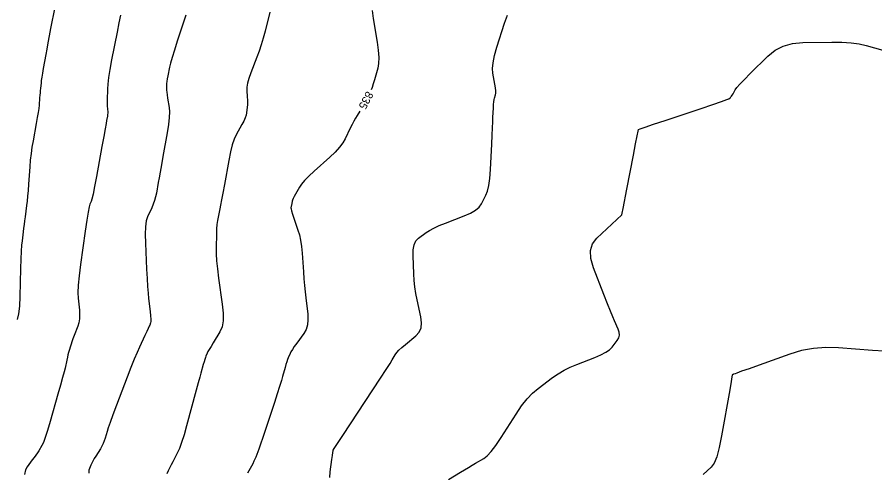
# Model space of a CAD drawing. Extents: x 2082232 to 2083549, y 592624 to 593832.
# Drawn here: x 2083306.4 to 2083381, y 593120.3 to 593159.9 of the extents above; entities that cross this region are included whole.
import ezdxf

# ---------------------------------------------------------------- set-up
doc = ezdxf.new("R2010")
doc.units = 0
doc.layers.add('DT_X_Contour_Major', color=7, linetype='Continuous')
doc.layers.add('DT_X_Contour_Minor', color=7, linetype='Continuous')

msp = doc.modelspace()

# ---------------------------------------------------------------- linework, layer by layer
at = {"layer": 'DT_X_Contour_Major'}
for points in [[(2083337.28, 593160.48), (2083337.368, 593159.778), (2083337.715, 593157.741), (2083337.816, 593157.026), (2083337.857, 593156.408), (2083337.84, 593155.887), (2083337.763, 593155.463), (2083337.479, 593154.462), (2083337.374, 593154.109), (2083337.271, 593153.801), (2083337.195, 593153.603)], [(2083336.213, 593151.749), (2083335.986, 593151.376), (2083335.845, 593151.139), (2083335.698, 593150.872), (2083335.543, 593150.575), (2083335.381, 593150.249), (2083334.938, 593149.341), (2083334.73, 593148.986), (2083334.435, 593148.601), (2083334.055, 593148.186), (2083333.59, 593147.742), (2083332.234, 593146.517), (2083331.773, 593146.087), (2083331.407, 593145.713), (2083331.135, 593145.396), (2083330.959, 593145.136), (2083330.615, 593144.519), (2083330.501, 593144.308), (2083330.416, 593144.137), (2083330.359, 593144.006), (2083330.332, 593143.915), (2083330.299, 593143.727), (2083330.286, 593143.658), (2083330.274, 593143.594), (2083330.262, 593143.535), (2083330.25, 593143.479), (2083330.218, 593143.338), (2083330.225, 593143.242), (2083330.268, 593143.063), (2083330.348, 593142.799), (2083330.464, 593142.45), (2083330.823, 593141.409), (2083330.946, 593140.99), (2083331.046, 593140.517), (2083331.124, 593139.989), (2083331.179, 593139.406), (2083331.297, 593137.776), (2083331.343, 593137.176), (2083331.393, 593136.598), (2083331.448, 593136.041), (2083331.508, 593135.506), (2083331.672, 593134.107), (2083331.697, 593133.608), (2083331.649, 593133.161), (2083331.528, 593132.765), (2083331.334, 593132.42), (2083330.719, 593131.569), (2083330.51, 593131.273), (2083330.343, 593131.024), (2083330.22, 593130.82), (2083330.139, 593130.664), (2083329.98, 593130.307), (2083329.918, 593130.154), (2083329.851, 593129.961), (2083329.779, 593129.729), (2083329.703, 593129.457), (2083329.492, 593128.679), (2083329.388, 593128.318), (2083329.233, 593127.819), (2083329.029, 593127.181), (2083328.774, 593126.405), (2083328.028, 593124.149), (2083327.774, 593123.388), (2083327.575, 593122.797), (2083327.429, 593122.374), (2083327.337, 593122.122), (2083327.162, 593121.673), (2083327.089, 593121.498), (2083327, 593121.307), (2083326.894, 593121.1), (2083326.774, 593120.879), (2083326.43, 593120.268)]]:
    msp.add_lwpolyline(points, dxfattribs=at)
at = {"layer": 'DT_X_Contour_Minor'}
for points in [[(2083309.67, 593160.781), (2083309.316, 593158.937), (2083309.19, 593158.276), (2083309.077, 593157.675), (2083308.977, 593157.135), (2083308.891, 593156.656), (2083308.678, 593155.459), (2083308.605, 593155.043), (2083308.549, 593154.695), (2083308.507, 593154.414), (2083308.482, 593154.201), (2083308.434, 593153.722), (2083308.415, 593153.535), (2083308.397, 593153.334), (2083308.378, 593153.118), (2083308.36, 593152.889), (2083308.309, 593152.257), (2083308.28, 593151.98), (2083308.229, 593151.622), (2083308.158, 593151.183), (2083308.065, 593150.663), (2083307.79, 593149.17), (2083307.695, 593148.609), (2083307.615, 593148.046), (2083307.551, 593147.48), (2083307.502, 593146.912), (2083307.394, 593145.393), (2083307.352, 593144.85), (2083307.309, 593144.358), (2083307.264, 593143.919), (2083307.218, 593143.531), (2083307.091, 593142.567), (2083307.045, 593142.213), (2083307.002, 593141.876), (2083306.962, 593141.556), (2083306.925, 593141.252), (2083306.829, 593140.463), (2083306.794, 593140.09), (2083306.763, 593139.563), (2083306.734, 593138.883), (2083306.708, 593138.05), (2083306.642, 593135.622), (2083306.599, 593134.794), (2083306.52, 593134.13), (2083306.404, 593133.63)], [(2083315.4, 593160.083), (2083315.26, 593159.43), (2083315.094, 593158.609), (2083314.62, 593156.198), (2083314.463, 593155.361), (2083314.351, 593154.661), (2083314.282, 593154.097), (2083314.256, 593153.668), (2083314.247, 593152.708), (2083314.245, 593152.385), (2083314.246, 593152.138), (2083314.251, 593151.967), (2083314.259, 593151.871), (2083314.285, 593151.716), (2083314.29, 593151.647), (2083314.287, 593151.556), (2083314.274, 593151.442), (2083314.252, 593151.306), (2083314.182, 593150.914), (2083314.137, 593150.663), (2083314.053, 593150.204), (2083313.932, 593149.537), (2083313.772, 593148.661), (2083313.295, 593146.049), (2083313.133, 593145.18), (2083313.005, 593144.531), (2083312.91, 593144.104), (2083312.849, 593143.899), (2083312.73, 593143.644), (2083312.672, 593143.426), (2083312.586, 593142.962), (2083312.474, 593142.253), (2083312.334, 593141.298), (2083311.925, 593138.424), (2083311.796, 593137.432), (2083311.716, 593136.611), (2083311.686, 593135.961), (2083311.704, 593135.482), (2083311.818, 593134.434), (2083311.842, 593134.052), (2083311.825, 593133.692), (2083311.769, 593133.355), (2083311.674, 593133.04), (2083311.366, 593132.231), (2083311.259, 593131.947), (2083311.17, 593131.702), (2083311.098, 593131.495), (2083311.044, 593131.327), (2083310.922, 593130.929), (2083310.875, 593130.766), (2083310.826, 593130.575), (2083310.773, 593130.356), (2083310.718, 593130.11), (2083310.567, 593129.414), (2083310.486, 593129.075), (2083310.356, 593128.582), (2083310.177, 593127.933), (2083309.949, 593127.129), (2083309.276, 593124.779), (2083309.042, 593123.986), (2083308.845, 593123.372), (2083308.684, 593122.934), (2083308.56, 593122.675), (2083308.277, 593122.22), (2083308.163, 593122.043), (2083308.032, 593121.853), (2083307.885, 593121.649), (2083307.721, 593121.432), (2083307.263, 593120.836), (2083307.123, 593120.557), (2083307.048, 593120.167)], [(2083321.076, 593160.096), (2083320.331, 593157.829), (2083320.079, 593157.049), (2083319.883, 593156.412), (2083319.743, 593155.915), (2083319.66, 593155.56), (2083319.511, 593154.803), (2083319.462, 593154.541), (2083319.426, 593154.321), (2083319.405, 593154.144), (2083319.397, 593154.009), (2083319.394, 593153.708), (2083319.399, 593153.57), (2083319.418, 593153.384), (2083319.45, 593153.149), (2083319.495, 593152.865), (2083319.633, 593152.044), (2083319.66, 593151.676), (2083319.64, 593151.191), (2083319.572, 593150.588), (2083319.457, 593149.867), (2083319.084, 593147.786), (2083318.954, 593147.061), (2083318.843, 593146.444), (2083318.752, 593145.937), (2083318.68, 593145.539), (2083318.512, 593144.624), (2083318.441, 593144.286), (2083318.35, 593143.962), (2083318.241, 593143.649), (2083318.113, 593143.35), (2083317.747, 593142.567), (2083317.633, 593142.203), (2083317.563, 593141.7), (2083317.537, 593141.056), (2083317.556, 593140.273), (2083317.667, 593137.998), (2083317.709, 593137.199), (2083317.753, 593136.507), (2083317.797, 593135.923), (2083317.842, 593135.446), (2083317.965, 593134.319), (2083318.003, 593133.94), (2083318.021, 593133.65), (2083318.022, 593133.448), (2083318.005, 593133.335), (2083317.935, 593133.15), (2083317.889, 593133.041), (2083317.804, 593132.853), (2083317.681, 593132.587), (2083317.518, 593132.242), (2083317.033, 593131.216), (2083316.831, 593130.766), (2083316.587, 593130.182), (2083316.302, 593129.466), (2083315.976, 593128.617), (2083315.05, 593126.176), (2083314.739, 593125.348), (2083314.498, 593124.692), (2083314.328, 593124.21), (2083314.229, 593123.9), (2083314.059, 593123.307), (2083313.985, 593123.082), (2083313.89, 593122.855), (2083313.775, 593122.625), (2083313.64, 593122.391), (2083313.25, 593121.765), (2083313.114, 593121.539), (2083312.998, 593121.332), (2083312.902, 593121.143), (2083312.826, 593120.973), (2083312.65, 593120.543), (2083312.628, 593120.267)], [(2083328.38, 593160.335), (2083327.961, 593158.69), (2083327.799, 593158.086), (2083327.627, 593157.508), (2083327.445, 593156.956), (2083327.253, 593156.43), (2083326.728, 593155.061), (2083326.558, 593154.583), (2083326.442, 593154.175), (2083326.38, 593153.836), (2083326.372, 593153.567), (2083326.422, 593152.944), (2083326.435, 593152.716), (2083326.438, 593152.499), (2083326.431, 593152.294), (2083326.414, 593152.1), (2083326.353, 593151.599), (2083326.31, 593151.394), (2083326.228, 593151.154), (2083326.105, 593150.879), (2083325.943, 593150.569), (2083325.456, 593149.695), (2083325.279, 593149.31), (2083325.112, 593148.808), (2083324.955, 593148.191), (2083324.808, 593147.459), (2083324.431, 593145.351), (2083324.3, 593144.626), (2083324.189, 593144.032), (2083324.099, 593143.57), (2083324.03, 593143.238), (2083323.873, 593142.53), (2083323.82, 593142.24), (2083323.779, 593141.901), (2083323.75, 593141.513), (2083323.733, 593141.077), (2083323.702, 593139.848), (2083323.707, 593139.338), (2083323.746, 593138.733), (2083323.817, 593138.031), (2083323.921, 593137.232), (2083324.243, 593134.974), (2083324.321, 593134.188), (2083324.314, 593133.525), (2083324.223, 593132.985), (2083324.046, 593132.568), (2083323.462, 593131.618), (2083323.265, 593131.294), (2083323.112, 593131.035), (2083323.002, 593130.841), (2083322.937, 593130.711), (2083322.821, 593130.451), (2083322.774, 593130.331), (2083322.719, 593130.168), (2083322.656, 593129.961), (2083322.586, 593129.71), (2083322.389, 593128.981), (2083322.294, 593128.634), (2083322.16, 593128.138), (2083321.985, 593127.494), (2083321.144, 593124.391), (2083320.919, 593123.595), (2083320.712, 593122.941), (2083320.525, 593122.429), (2083320.357, 593122.06), (2083319.934, 593121.263), (2083319.79, 593120.989), (2083319.676, 593120.766), (2083319.592, 593120.593), (2083319.537, 593120.47), (2083319.43, 593120.21)], [(2083333.895, 593122.276), (2083333.895, 593122.278), (2083333.988, 593122.419), (2083334.725, 593123.543), (2083337.338, 593127.522), (2083337.997, 593128.526), (2083338.496, 593129.293), (2083338.836, 593129.822), (2083339.018, 593130.113), (2083339.29, 593130.572), (2083339.421, 593130.758), (2083339.613, 593130.969), (2083339.863, 593131.207), (2083340.174, 593131.47), (2083341.081, 593132.208), (2083341.363, 593132.52), (2083341.53, 593132.9), (2083341.582, 593133.349), (2083341.518, 593133.867), (2083341.195, 593135.34), (2083341.086, 593135.896), (2083341.002, 593136.459), (2083340.942, 593137.03), (2083340.907, 593137.609), (2083340.845, 593139.161), (2083340.856, 593139.693), (2083340.935, 593140.126), (2083341.083, 593140.459), (2083341.299, 593140.693), (2083341.966, 593141.183), (2083342.26, 593141.373), (2083342.642, 593141.576), (2083343.112, 593141.79), (2083343.67, 593142.017), (2083345.277, 593142.639), (2083345.823, 593142.879), (2083346.255, 593143.131), (2083346.574, 593143.394), (2083346.78, 593143.671), (2083347.178, 593144.424), (2083347.314, 593144.775), (2083347.423, 593145.265), (2083347.506, 593145.892), (2083347.562, 593146.658), (2083347.676, 593148.883), (2083347.714, 593149.653), (2083347.746, 593150.293), (2083347.77, 593150.804), (2083347.787, 593151.185), (2083347.821, 593152.03), (2083347.837, 593152.32), (2083347.859, 593152.559), (2083347.886, 593152.745), (2083347.92, 593152.879), (2083348.018, 593153.166), (2083348.041, 593153.305), (2083348.038, 593153.505), (2083348.009, 593153.765), (2083347.954, 593154.088), (2083347.772, 593155.029), (2083347.744, 593155.435), (2083347.795, 593155.948), (2083347.926, 593156.567), (2083348.136, 593157.294), (2083348.802, 593159.373), (2083349.037, 593160.069)], [(2083343.924, 593119.735), (2083344.952, 593120.356), (2083345.323, 593120.58), (2083345.666, 593120.783), (2083345.98, 593120.968), (2083346.266, 593121.133), (2083346.991, 593121.547), (2083347.289, 593121.778), (2083347.641, 593122.161), (2083348.045, 593122.695), (2083348.502, 593123.382), (2083349.793, 593125.414), (2083350.275, 593126.125), (2083350.755, 593126.733), (2083351.231, 593127.238), (2083351.705, 593127.641), (2083352.964, 593128.577), (2083353.451, 593128.913), (2083353.965, 593129.217), (2083354.508, 593129.489), (2083355.079, 593129.731), (2083356.638, 593130.333), (2083357.171, 593130.557), (2083357.6, 593130.781), (2083357.924, 593131.002), (2083358.144, 593131.223), (2083358.592, 593131.808), (2083358.724, 593132.034), (2083358.783, 593132.273), (2083358.769, 593132.526), (2083358.683, 593132.792), (2083358.355, 593133.519), (2083358.206, 593133.866), (2083358.003, 593134.362), (2083357.746, 593135.006), (2083357.437, 593135.799), (2083356.54, 593138.111), (2083356.304, 593138.924), (2083356.269, 593139.627), (2083356.436, 593140.221), (2083356.804, 593140.705), (2083358.993, 593142.717), (2083358.999, 593142.722), (2083359.001, 593142.724), (2083359.002, 593142.726), (2083359.003, 593142.728), (2083359.004, 593142.729), (2083359.004, 593142.733), (2083359.031, 593142.873), (2083359.111, 593143.291), (2083359.434, 593144.96), (2083360.007, 593147.925), (2083360.195, 593148.898), (2083360.33, 593149.593), (2083360.411, 593150.011), (2083360.439, 593150.151), (2083360.443, 593150.155), (2083360.59, 593150.205), (2083361.027, 593150.352), (2083361.756, 593150.595), (2083362.775, 593150.936), (2083365.882, 593151.972), (2083366.907, 593152.317), (2083367.652, 593152.574), (2083368.118, 593152.743), (2083368.304, 593152.824), (2083368.429, 593152.923), (2083368.479, 593152.972), (2083368.535, 593153.044), (2083368.598, 593153.139), (2083368.668, 593153.257), (2083368.863, 593153.604), (2083368.999, 593153.79), (2083369.261, 593154.085), (2083369.648, 593154.491), (2083370.16, 593155.007), (2083371.695, 593156.529), (2083372.317, 593157.031), (2083373.03, 593157.392), (2083373.835, 593157.615), (2083374.731, 593157.698), (2083377.245, 593157.735), (2083378.138, 593157.727), (2083378.933, 593157.678), (2083379.629, 593157.587), (2083380.227, 593157.454), (2083381.691, 593157.043)], [(2083381.811, 593130.876), (2083380.8, 593130.948), (2083377.837, 593131.169), (2083376.74, 593131.197), (2083375.67, 593131.115), (2083374.627, 593130.924), (2083373.612, 593130.622), (2083370.941, 593129.672), (2083370.058, 593129.358), (2083369.413, 593129.128), (2083369.007, 593128.982), (2083368.838, 593128.92), (2083368.707, 593128.869), (2083368.663, 593128.852), (2083368.632, 593128.839), (2083368.612, 593128.831), (2083368.605, 593128.827), (2083368.602, 593128.823), (2083368.6, 593128.821), (2083368.599, 593128.818), (2083368.599, 593128.815), (2083368.598, 593128.812), (2083368.597, 593128.803), (2083368.572, 593128.658), (2083368.498, 593128.232), (2083368.374, 593127.523), (2083367.67, 593123.515), (2083367.464, 593122.495), (2083367.244, 593121.701), (2083367.008, 593121.132), (2083366.758, 593120.789), (2083366.072, 593120.172)], [(2083333.588, 593119.908), (2083333.635, 593120.389), (2083333.783, 593121.466), (2083333.832, 593121.82), (2083333.866, 593122.072), (2083333.887, 593122.224), (2083333.894, 593122.275), (2083333.895, 593122.276)]]:
    msp.add_lwpolyline(points, dxfattribs=at)

# ---------------------------------------------------------------- texts
at = {"layer": 'DT_X_Contour_Major'}
msp.add_text('835', height=0.7, rotation=242.10549, dxfattribs=at).set_placement((2083336.805, 593153.529))

doc.saveas('drawing.dxf')
